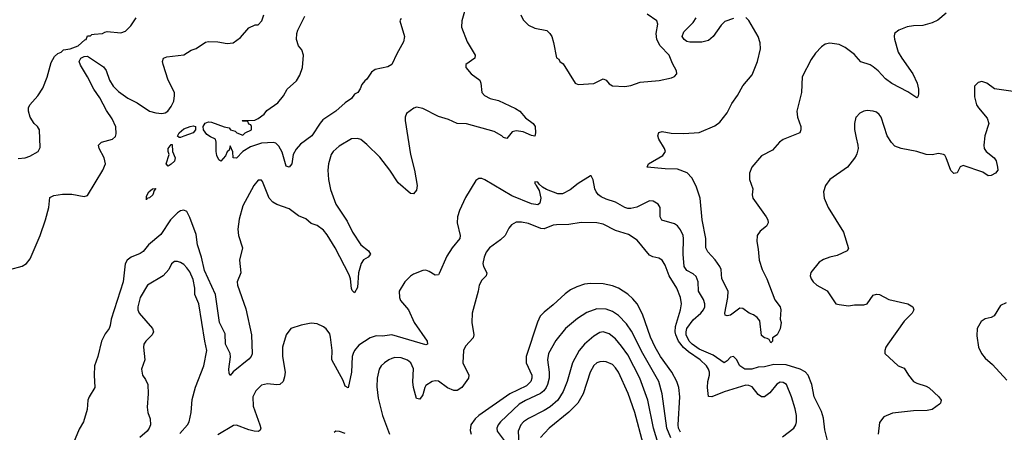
# Model space of a CAD drawing. Header units: inches. Extents: x 2057696 to 2160536, y 827480 to 1016834.
# Tile 297 of 422: x 2094614 to 2100954, y 971563 to 974218. Entities that reach past the tile are written whole.
import ezdxf

# ---------------------------------------------------------------- set-up
doc = ezdxf.new("R2010")
doc.units = ezdxf.units.IN
doc.header["$MEASUREMENT"] = 0
doc.layers.add('C0997', color=7, linetype='Continuous')
doc.layers.add('C1907', color=7, linetype='Continuous')

msp = doc.modelspace()

# ---------------------------------------------------------------- linework, layer by layer
at = {"layer": 'C0997', "color": 5}
for points, elevation in [([(2094550, 972610.2), (2094629.2, 972630.8), (2094657.3, 972650), (2094680.5, 972679.5), (2094745, 972830), (2094779.2, 972930), (2094800.5, 973010), (2094807.1, 973072.9), (2094833.4, 973086.6), (2094890, 973095.2), (2094950, 973095.5), (2095030, 973080.2), (2095050, 973087.7), (2095149.8, 973250), (2095165.7, 973290), (2095158, 973330), (2095125.6, 973390), (2095120.9, 973410), (2095141.2, 973430), (2095211.6, 973448.4), (2095230, 973466), (2095236, 973484), (2095232.1, 973527.9), (2095210, 973579.7), (2095173, 973633), (2095130, 973716.1), (2095091.6, 973770), (2095050.5, 973850.5), (2095004.8, 973924.8), (2094997.4, 973950), (2095007.3, 973970), (2095030, 973981.2), (2095050, 973982.7), (2095154.2, 973914.2), (2095170, 973890.5), (2095192.8, 973830), (2095216.3, 973790), (2095250, 973756), (2095310, 973712.6), (2095370, 973682.3), (2095450, 973630.2), (2095490, 973619), (2095530, 973614.6), (2095550, 973619.5), (2095567, 973630), (2095590, 973658.4), (2095607, 973693), (2095611.6, 973730), (2095609.8, 973750), (2095570.9, 973830), (2095536.9, 973930), (2095533.3, 973950), (2095539.3, 973970), (2095561.1, 973978.9), (2095670, 973992.7), (2095718.9, 974021.1), (2095750, 974032.7), (2095810, 974072.7), (2095830, 974077.1), (2095890, 974076.5), (2095950, 974064.2), (2095988.7, 974070), (2096036.5, 974103.5), (2096090, 974164.7), (2096130, 974184.7), (2096150, 974186), (2096172, 974210), (2096185.2, 974250)], 440), ([(2094604.5, 973324.5), (2094648.7, 973330), (2094679.6, 973340.4), (2094733.2, 973370), (2094744.8, 973395.2), (2094741.6, 973510), (2094729.5, 973530), (2094706, 973550), (2094680.5, 973590), (2094669.6, 973630), (2094671.6, 973650), (2094678.4, 973670), (2094731.6, 973728.4), (2094762.5, 973777.5), (2094791.5, 973848.5), (2094816.3, 973943.7), (2094838.9, 973981.1), (2094859.5, 974000.5), (2094882, 974010), (2094895.5, 974024.5), (2094939, 974030), (2094989.6, 974050), (2095032.3, 974087.7), (2095042, 974090), (2095050, 974114), (2095070, 974114), (2095078, 974122), (2095094, 974126), (2095148, 974130), (2095161.3, 974138.7), (2095178, 974142), (2095265.4, 974134.6), (2095295.1, 974144.9), (2095330, 974178.4), (2095363.5, 974230)], 460), ([(2097478.3, 974270), (2097460.3, 974210), (2097458.9, 974170), (2097496.1, 974076.1), (2097546.8, 973990), (2097544.7, 973970), (2097486.8, 973930), (2097486.8, 973910), (2097520.7, 973870), (2097576, 973830), (2097584, 973810), (2097590.5, 973750), (2097607.3, 973730), (2097642.8, 973710), (2097697.5, 973697.5), (2097807.5, 973647.5), (2097833.4, 973630), (2097870, 973586.8), (2097920.7, 973550), (2097932.4, 973530), (2097934.9, 973490), (2097930.5, 973469.5), (2097910, 973473.2), (2097856.1, 973496.1), (2097810, 973502.9), (2097784.2, 973495.8), (2097750, 973454), (2097730, 973459.3), (2097719.3, 973470), (2097670, 973497.7), (2097490, 973548.1), (2097429.9, 973549.9), (2097375, 973575), (2097310, 973594.8), (2097210, 973645.8), (2097170, 973654.5), (2097151.5, 973648.5), (2097105.5, 973614.5), (2097096.5, 973590), (2097096, 973570), (2097130.2, 973350.2), (2097156.5, 973250), (2097173.8, 973150), (2097170, 973121.2), (2097150, 973097), (2097130, 973099.5), (2097050, 973167.8), (2096996.8, 973250), (2096933.3, 973333.3), (2096850, 973414.5), (2096810, 973446.3), (2096790, 973454.3), (2096750, 973451.3), (2096670, 973405.1), (2096633, 973370), (2096620.5, 973350), (2096602, 973290), (2096598, 973250), (2096601.5, 973190), (2096614.7, 973125.3), (2096648.5, 973030), (2096722.2, 972922.2), (2096756.6, 972850), (2096810.2, 972770.2), (2096858.9, 972730), (2096871.8, 972710), (2096858.4, 972690), (2096828.4, 972671.6), (2096812.8, 972650), (2096796.3, 972590), (2096790, 972494), (2096770, 972461.2), (2096754.8, 972474.8), (2096750, 972488), (2096744.2, 972550), (2096736.4, 972576.4), (2096644.9, 972750), (2096594.1, 972834.1), (2096570, 972864), (2096530, 972893), (2096490, 972905.7), (2096457.4, 972937.4), (2096410, 972956.2), (2096350, 973000.7), (2096268.9, 973028.9), (2096243.6, 973043.6), (2096221.1, 973070), (2096176.9, 973176.9), (2096170, 973186), (2096150, 973184.5), (2096121.1, 973150), (2096050, 973019.5), (2096026.4, 972933.6), (2096018.6, 972870), (2096023.5, 972830), (2096048, 972750), (2096030.2, 972670), (2096036.8, 972590), (2096015.1, 972530), (2096016.1, 972510), (2096070, 972356.3), (2096107.4, 972190), (2096111.6, 972068.4), (2096104.9, 972050), (2096090, 972032.7), (2095988.3, 971951.7), (2095970, 971929.2), (2095963, 971943), (2095959.7, 971970), (2095972.1, 972047.9), (2095968.6, 972070), (2095939.2, 972130), (2095937.2, 972197.2), (2095900.3, 972270), (2095875.3, 972450), (2095803.7, 972603.7), (2095783.8, 972690), (2095758.1, 972770), (2095750, 972835.1), (2095710, 972945.1), (2095690, 972984.2), (2095670, 972993.3), (2095650, 972988.5), (2095630, 972975.8), (2095584.2, 972930), (2095523.6, 972836.4), (2095442.5, 972770), (2095410, 972726), (2095390, 972712.9), (2095332.2, 972690), (2095304.9, 972670), (2095292.1, 972647.9), (2095279.6, 972530), (2095203.8, 972290), (2095197.3, 972250), (2095189.3, 972230.7), (2095163.2, 972196.8), (2095141.7, 972150), (2095117.4, 972050), (2095096.1, 971990), (2095092.4, 971930), (2095098, 971850), (2095060.2, 971790), (2095052.6, 971770), (2095047.6, 971710), (2095024.6, 971630), (2094997.8, 971582.2), (2094950.2, 971470)], 440), ([(2097070, 974226), (2097062, 974210), (2097090.9, 974110.9), (2097084.7, 974075.3), (2097042, 973998), (2097010.7, 973929.3), (2096984.7, 973915.3), (2096903, 973897), (2096879.1, 973880.9), (2096850, 973835.3), (2096835.3, 973824.7), (2096818, 973802), (2096806.8, 973773.2), (2096790.6, 973749.4), (2096770, 973738), (2096751, 973710), (2096710, 973682.9), (2096650, 973628.5), (2096566.7, 973573.3), (2096548.1, 973551.9), (2096496, 973470), (2096423.1, 973416.9), (2096395.2, 973384.8), (2096375.5, 973350), (2096366, 973290), (2096350, 973269.2), (2096330, 973275.3), (2096304.7, 973364.7), (2096283.1, 973403.1), (2096262.6, 973422.6), (2096247.4, 973427.4), (2096170, 973423.7), (2096100.3, 973399.7), (2096050.6, 973370), (2096010, 973328), (2095988, 973330), (2095987.3, 973367.3), (2095970, 973406), (2095962, 973378), (2095950, 973368), (2095939.1, 973340.9), (2095908.4, 973308.4), (2095896.4, 973316.4), (2095883.7, 973343.7), (2095879.3, 973370), (2095879.6, 973430), (2095874.5, 973450), (2095843.2, 973463.2), (2095819.6, 973479.6), (2095798.4, 973510), (2095795.6, 973530), (2095808.2, 973551.8), (2095830, 973561.3), (2095850, 973559.3), (2095930, 973528.5), (2095962.8, 973522.8), (2095972, 973510), (2096001.4, 973501.4), (2096012, 973490), (2096050, 973474), (2096066, 973490), (2096106, 973510), (2096106, 973530), (2096102, 973542), (2096090, 973546), (2096082, 973562), (2096050, 973566), (2096046, 973570), (2096128.4, 973571.6), (2096150, 973582), (2096189.1, 973610.9), (2096206, 973634), (2096276.2, 973683.8), (2096311.8, 973728.2), (2096337.2, 973770), (2096396.3, 973823.7), (2096418.3, 973861.7), (2096435.1, 973910), (2096442, 973990), (2096430, 974024), (2096409.7, 974049.7), (2096396.9, 974090), (2096398.5, 974130), (2096404.2, 974150), (2096450, 974241.3)], 420), ([(2097841.1, 974250), (2097856.5, 974216.5), (2097890, 974182.4), (2097930, 974163.8), (2098008.1, 974148.1), (2098028.6, 974128.6), (2098040.5, 974110), (2098051.9, 974071.9), (2098070, 973972), (2098084.7, 973964.7), (2098092, 973950), (2098113.7, 973933.7), (2098191, 973810), (2098210, 973801.6), (2098310, 973808.2), (2098370, 973838), (2098390, 973828), (2098410, 973804.4), (2098430, 973792.4), (2098510, 973789.1), (2098550, 973794), (2098610, 973815.6), (2098732.4, 973827.6), (2098810, 973844.9), (2098830, 973853.4), (2098844.5, 973870), (2098843.6, 973890), (2098817.2, 973937.2), (2098795.1, 973990), (2098738.7, 974050), (2098716.8, 974090), (2098711.8, 974130), (2098723, 974190), (2098715.6, 974210), (2098654.6, 974254.6)], 460), ([(2100000, 973981.7), (2099990, 973993.5), (2099930, 974039.7), (2099890, 974057.7), (2099830, 974066), (2099800.3, 974059.7), (2099776, 974044), (2099737.2, 974002.8), (2099710, 973962), (2099651.7, 973850), (2099649.1, 973750), (2099617.7, 973630), (2099622, 973590), (2099643.6, 973530), (2099643.7, 973510), (2099636.3, 973490), (2099530, 973447.1), (2099505.7, 973430), (2099461.6, 973378.4), (2099390, 973341.4), (2099329, 973270), (2099314.3, 973230), (2099312.7, 973190), (2099335.3, 973130), (2099330.4, 973090), (2099334, 973070), (2099420.4, 972950), (2099430.6, 972930), (2099433.4, 972910), (2099422, 972890), (2099382, 972858), (2099362.6, 972830), (2099359.6, 972790), (2099370, 972742), (2099374.6, 972670), (2099394.9, 972610), (2099424.9, 972550), (2099475.9, 972415.9), (2099510.8, 972370), (2099516, 972350), (2099511.3, 972290), (2099518, 972270), (2099511.1, 972228.9), (2099492, 972190), (2099462, 972170), (2099462, 972150), (2099450, 972138), (2099439.3, 972159.3), (2099427.2, 972167.2), (2099410, 972169.6), (2099390, 972185.6), (2099379, 972279), (2099362, 972302), (2099338, 972318), (2099312, 972330), (2099270, 972358.7), (2099250, 972361.3), (2099190, 972317.4), (2099170, 972311.8), (2099157.2, 972317.2), (2099155.1, 972330), (2099174.4, 972430), (2099174.8, 972470), (2099135, 972550), (2099130.6, 972610), (2099122.2, 972630), (2099091.9, 972671.9), (2099044, 972724), (2099032.6, 972750), (2099031.8, 972810), (2099009, 972930), (2098994.8, 973070), (2098970, 973147.6), (2098941.1, 973201.1), (2098912.4, 973232.4), (2098850, 973256.4), (2098770, 973258.2), (2098655.3, 973270), (2098662.9, 973290), (2098755.7, 973344.3), (2098773.3, 973370), (2098766, 973390), (2098729.6, 973450), (2098723.6, 973470), (2098730, 973492.7), (2098750, 973498.7), (2098808.9, 973488.9), (2098890, 973485.2), (2098990, 973492.6), (2099090, 973534.7), (2099122.3, 973557.7), (2099170, 973618), (2099200.4, 973679.6), (2099236, 973730), (2099270, 973792), (2099330, 973862.4), (2099365, 973950), (2099384.8, 974030), (2099382, 974070), (2099369.7, 974110), (2099310, 974214), (2099290, 974231.3)], 440), ([(2099210, 974226.6), (2099154, 974206), (2099130, 974183.5), (2099080.2, 974110), (2099050, 974084.8), (2099006.8, 974073.2), (2098930, 974074.2), (2098910, 974078.7), (2098891.5, 974090), (2098879.8, 974110), (2098890, 974139.5), (2098950, 974199.6), (2098969, 974230)], 440), ([(2100000, 973591.7), (2099998.4, 973590), (2099988.5, 973550), (2099988.7, 973511.3), (2100000, 973458.4)], 460), ([(2100000, 973344.9), (2099990, 973326), (2099944.9, 973270), (2099830, 973189.3), (2099803, 973150), (2099790.4, 973110), (2099794, 973070), (2099818.9, 973010), (2099917.6, 972850), (2099950, 972746), (2099942, 972730), (2099878.8, 972701.2), (2099830, 972689.5), (2099790, 972674), (2099762.3, 972657.7), (2099708.4, 972591.6), (2099704.4, 972570), (2099710, 972551.3), (2099723.8, 972530), (2099747.7, 972510), (2099813.4, 972473.4), (2099870, 972390.4), (2099890, 972384.4), (2099950, 972377.6), (2099990, 972382.6), (2100000, 972382.6)], 460), ([(2099815.6, 971510), (2099798.3, 971578.3), (2099790, 971653.6), (2099775.8, 971695.8), (2099730.4, 971790), (2099715, 971870), (2099690.8, 971930.8), (2099671.6, 971951.6), (2099638.9, 971970), (2099550, 971997.8), (2099470, 971998.2), (2099410, 971985), (2099370, 971982.2), (2099327.7, 971970), (2099283.6, 971970), (2099250.7, 971990), (2099230, 972032), (2099210.8, 972050.8), (2099190, 972046), (2099170, 972022.9), (2099150, 972009.7), (2099079, 972059), (2098990, 972098.7), (2098943.4, 972130), (2098925.7, 972150), (2098906.1, 972190), (2098904.8, 972210), (2098909.9, 972230), (2098950, 972287.5), (2099000.9, 972330), (2099017.8, 972350), (2099025.8, 972370), (2099025.8, 972390), (2099017.3, 972417.3), (2098985.5, 972470), (2098982.9, 972530), (2098970, 972566), (2098950, 972583.1), (2098910, 972603.2), (2098892.8, 972630), (2098885.1, 972710), (2098889.2, 972809.2), (2098885.7, 972830), (2098870, 972866.3), (2098850.5, 972890.5), (2098830, 972905.3), (2098748, 972928), (2098737.7, 972950), (2098738, 973010), (2098725.1, 973030), (2098693.2, 973050), (2098670, 973052.4), (2098587.6, 973012.4), (2098550, 973003.2), (2098530, 973003.4), (2098509.6, 973010), (2098450, 973044.6), (2098390, 973062.4), (2098358.4, 973078.4), (2098341.1, 973090), (2098326.2, 973110), (2098318, 973130), (2098307.3, 973187.3), (2098292.9, 973212.9), (2098290, 973214), (2098210, 973164), (2098157.6, 973122.4), (2098110, 973096.5), (2098078, 973098), (2098005.3, 973125.3), (2097980.1, 973140.1), (2097958.6, 973158.6), (2097950, 973172.7), (2097930, 973174), (2097930, 973164.7), (2097938, 973158), (2097938.8, 973150), (2097959, 973119), (2097970.3, 973070.3), (2097963, 973037), (2097950, 973027), (2097910, 973033.4), (2097783.9, 973083.9), (2097610, 973188.3), (2097590, 973195.6), (2097570, 973195.1), (2097550, 973182.7), (2097485.3, 973074.7), (2097446, 972990), (2097433.1, 972950), (2097431.4, 972910), (2097450.2, 972830), (2097448, 972810), (2097398.2, 972750), (2097363.6, 972696.4), (2097315.9, 972584.1), (2097310, 972577), (2097290, 972573.6), (2097250, 972598.4), (2097230, 972605.6), (2097210, 972602.9), (2097150, 972579.6), (2097130, 972567.3), (2097093, 972530), (2097058, 972470), (2097059.3, 972430), (2097064.9, 972410), (2097117.3, 972350), (2097153.4, 972270), (2097237.6, 972150), (2097238.8, 972130), (2097230, 972125.6), (2097010, 972190.6), (2096950, 972182.3), (2096910, 972183.1), (2096870, 972170.8), (2096797.2, 972122.8), (2096770.2, 972090), (2096760.6, 972070), (2096755.2, 972050), (2096750.8, 971949.2), (2096730, 971849), (2096710, 971859.3), (2096696.9, 971896.9), (2096623.4, 972030), (2096626.9, 972090), (2096615.7, 972175.7), (2096610, 972196), (2096588.1, 972228.1), (2096570, 972242), (2096530, 972260.7), (2096490, 972265.1), (2096427, 972253), (2096360.7, 972230), (2096330.3, 972189.7), (2096305.4, 972110), (2096306.4, 972050), (2096323.5, 971950), (2096320, 971920), (2096310.1, 971889.9), (2096288.7, 971871.3), (2096270, 971868.6), (2096210, 971874), (2096170, 971865.6), (2096134.4, 971830), (2096115.6, 971790), (2096116.6, 971730), (2096159.7, 971610), (2096165.7, 971590), (2096163.4, 971576.6), (2096151.2, 971568.8), (2096124, 971570), (2096090, 971577.5), (2096010, 971608.7), (2095990, 971606.4), (2095890, 971545.3)], 460), ([(2099526.1, 971533.9), (2099598, 971590), (2099611.2, 971610), (2099616.9, 971630), (2099616.4, 971670), (2099607, 971713), (2099583.5, 971790), (2099550.9, 971870), (2099530, 971883.5), (2099510, 971884.8), (2099490, 971872.6), (2099444.2, 971815.8), (2099410, 971791.8), (2099390, 971791.8), (2099370, 971806.4), (2099330, 971855), (2099310, 971864.7), (2099290, 971865.9), (2099150, 971823.2), (2099070, 971790.6), (2099050, 971793.3), (2099042.2, 971850), (2099045.5, 971890), (2099055.4, 971930), (2099055.8, 971950), (2099049.4, 971970), (2099036.4, 971990), (2098996.2, 972030), (2098920.7, 972080.7), (2098888.7, 972108.7), (2098856.4, 972150), (2098838.1, 972190), (2098834.4, 972210), (2098836.7, 972243.3), (2098869.2, 972350), (2098875.9, 972390), (2098868.1, 972430), (2098846.2, 972490), (2098796.1, 972570), (2098770, 972638.4), (2098751.3, 972671.3), (2098730, 972683.5), (2098690, 972691.4), (2098670, 972703.4), (2098590, 972799.2), (2098535, 972835), (2098450, 972861), (2098370, 972902.4), (2098330, 972909.8), (2098230, 972912.8), (2098150, 972900.2), (2098070, 972898.4), (2098050, 972895.5), (2097990, 972872.3), (2097970, 972873.7), (2097890, 972906), (2097845.4, 972914.6), (2097810, 972915.1), (2097781.6, 972898.4), (2097764, 972876), (2097740.3, 972830), (2097710, 972801.3), (2097639.3, 972750), (2097618.2, 972721.8), (2097604.6, 972690), (2097597, 972650), (2097601.3, 972630), (2097622.6, 972590), (2097617.6, 972570), (2097590, 972542.4), (2097572.9, 972510), (2097566.3, 972470), (2097526.9, 972330), (2097524.9, 972270), (2097538.6, 972190), (2097534.4, 972170), (2097484, 972116), (2097471.3, 972088.7), (2097468.4, 972010), (2097505.8, 971930), (2097503.2, 971910), (2097460.2, 971850), (2097430, 971832.5), (2097410, 971831.1), (2097369, 971849), (2097310, 971892.1), (2097290, 971893.5), (2097270, 971888.7), (2097230, 971863), (2097222.2, 971850), (2097210, 971803.7), (2097190, 971775.1), (2097170, 971781.2), (2097150.7, 971850.7), (2097146.4, 971886.4), (2097150, 971972), (2097131.6, 972010), (2097110, 972027.7), (2097070, 972042.9), (2097030, 972043.5), (2097010, 972037.8), (2096990, 972029.8), (2096963.7, 972010), (2096942.3, 971990), (2096929.2, 971970), (2096915.5, 971910), (2096914.5, 971854.5), (2096922.7, 971782.7), (2096950.4, 971670), (2096994.3, 971550)], 480), ([(2095644.9, 971555.1), (2095695.1, 971610), (2095706, 971630), (2095717.7, 971690), (2095725.3, 971774.7), (2095746.3, 971853.7), (2095800.4, 971990), (2095819.3, 972090), (2095805.6, 972150), (2095766.8, 972390), (2095742, 972450), (2095741.7, 972490), (2095730, 972547), (2095710, 972594.7), (2095690, 972621.6), (2095670, 972642.9), (2095650, 972656.2), (2095630, 972662), (2095610, 972660.9), (2095592.4, 972647.6), (2095574.9, 972610), (2095537.1, 972570), (2095437, 972510), (2095390.2, 972430), (2095374.3, 972370), (2095375.6, 972350), (2095384.2, 972330), (2095470, 972230.4), (2095475.6, 972210), (2095467.2, 972190), (2095425.3, 972150), (2095413.7, 972130), (2095411.8, 972110), (2095420.3, 972030), (2095398, 971970), (2095404, 971930), (2095423.4, 971903.4), (2095438, 971870), (2095442, 971810), (2095435.2, 971724.8), (2095439.3, 971690), (2095454.4, 971650), (2095455.8, 971610), (2095448.4, 971590), (2095434, 971570), (2095388, 971530)], 460), ([(2098870, 971562.5), (2098857, 971590), (2098853.1, 971610), (2098863.8, 971790), (2098857.8, 971850), (2098846.1, 971890), (2098812.2, 971950), (2098741.2, 972050), (2098704.8, 972110), (2098675, 972175), (2098623.4, 972323.4), (2098590, 972388.4), (2098562.6, 972422.6), (2098530, 972451.8), (2098470, 972489.8), (2098430, 972505), (2098370, 972517.3), (2098290, 972520.3), (2098250, 972515.3), (2098201.2, 972498.8), (2098160.8, 972479.2), (2098126.2, 972453.8), (2098050, 972382.7), (2097990, 972336.4), (2097965.2, 972310), (2097947.5, 972272.5), (2097874.3, 972050), (2097876.1, 972010), (2097910.6, 971930), (2097911.1, 971910), (2097905.4, 971890), (2097878.1, 971861.9), (2097769.1, 971810.9), (2097570, 971671.7), (2097545.8, 971650), (2097519.7, 971610), (2097514.5, 971574.5), (2097520.8, 971550)], 520), ([(2098807, 971527), (2098781.7, 971590), (2098750.8, 971810.8), (2098729.9, 971890), (2098627.4, 972070), (2098553.4, 972213.4), (2098521.2, 972261.2), (2098470, 972314.2), (2098430, 972340.6), (2098390, 972355), (2098330, 972356.3), (2098266.7, 972333.3), (2098205.2, 972294.8), (2098128.4, 972231.6), (2098065.5, 972154.5), (2098018.6, 972070), (2098012.6, 972030), (2098022.8, 971950), (2098022.5, 971910), (2098013.1, 971870), (2098003.5, 971850), (2097988.6, 971830), (2097967.3, 971812.7), (2097870, 971767), (2097830, 971743.2), (2097710.2, 971630), (2097695.2, 971610), (2097686.7, 971590), (2097688.4, 971570), (2097733.1, 971510)], 540), ([(2098724.5, 971490), (2098696, 971590), (2098658.8, 971770), (2098607.7, 971910), (2098530, 972060.2), (2098490, 972117.3), (2098450, 972164.5), (2098410, 972195.7), (2098370, 972209), (2098350, 972205.5), (2098310, 972181.2), (2098250, 972129.8), (2098216.3, 972090), (2098174, 972010), (2098138.3, 971890), (2098114, 971826), (2098080.1, 971770), (2098030, 971726.7), (2097990, 971702), (2097890, 971652.5), (2097858.9, 971630), (2097840.5, 971610), (2097823.9, 971570), (2097830.6, 971450)], 560), ([(2098629.1, 971489.1), (2098574.8, 971690), (2098531.5, 971811.5), (2098469.4, 971949.4), (2098450, 971978.5), (2098430, 971998.7), (2098390, 972016.5), (2098370, 972019.3), (2098350, 972016.2), (2098330, 972008.8), (2098310, 971992.9), (2098287.3, 971950), (2098242.7, 971810), (2098208.7, 971750), (2098150, 971691.9), (2098023.5, 971590), (2097966.7, 971530)], 580), ([(2096710, 971555.7), (2096672.4, 971567.6), (2096650.5, 971569.5), (2096639.1, 971560.9)], 480)]:
    msp.add_lwpolyline(points, dxfattribs=dict(at, elevation=elevation))
at = {"layer": 'C0997', "color": 5, "elevation": 420}
for points in [[(2095650, 973460.5), (2095641, 973461), (2095629.4, 973469.4), (2095641.3, 973490), (2095670, 973515.2), (2095711.8, 973531.8), (2095730, 973534.9), (2095746, 973530), (2095746.8, 973510), (2095731, 973490), (2095670, 973467.8)], [(2095570, 973276), (2095558, 973290), (2095577.2, 973350), (2095569.4, 973370), (2095569.4, 973390), (2095590, 973414.8), (2095594.8, 973414.8), (2095597.3, 973370), (2095615.8, 973330), (2095611.5, 973308.5), (2095590, 973287.8)], [(2095430, 973058), (2095430, 973082), (2095445.1, 973110), (2095470, 973130.4), (2095490, 973132), (2095480.5, 973119.5), (2095472, 973090), (2095450, 973072.7), (2095433.2, 973066.8)]]:
    msp.add_lwpolyline(points, close=True, dxfattribs=at)
at = {"layer": 'C1907', "color": 5}
for points, elevation in [([(2100579.4, 974260.6), (2100525.2, 974214.8), (2100490, 974197.4), (2100430, 974179.8), (2100370, 974179.3), (2100328.4, 974171.6), (2100274.8, 974150), (2100247.7, 974130), (2100243.8, 974110), (2100246.2, 974093.8), (2100271.6, 974010), (2100293.8, 973970), (2100366, 973870), (2100393.7, 973810), (2100401.6, 973770), (2100402, 973738), (2100398, 973722), (2100390, 973715.3), (2100333.5, 973753.5), (2100230, 973807.3), (2100190, 973838), (2100142.4, 973890), (2100110, 973915.7), (2100090, 973927.2), (2100030, 973946.2), (2100000, 973981.7)], 440), ([(2101010, 973756), (2100890, 973773.2), (2100842, 973810), (2100810, 973821.2), (2100785.2, 973814.8), (2100762.8, 973790), (2100762.5, 973722.5), (2100776, 973670), (2100786.8, 973650), (2100843.4, 973583.4), (2100854.8, 973550), (2100828.2, 973470), (2100821.3, 973410), (2100825.3, 973390), (2100837.1, 973370), (2100888.5, 973328.5), (2100900.7, 973310), (2100911, 973270), (2100911.3, 973250), (2100898, 973230), (2100870, 973216), (2100850, 973212.3), (2100816.3, 973236.3), (2100690, 973280.5), (2100669.1, 973270.9), (2100650, 973233.2), (2100630, 973229), (2100610, 973246.6), (2100579.6, 973330), (2100570, 973346), (2100562, 973350), (2100530, 973356.2), (2100490, 973347.6), (2100450.4, 973349.6), (2100390.9, 973370.9), (2100289.2, 973389.2), (2100250, 973403.5), (2100227.3, 973427.3), (2100199.8, 973470), (2100161.3, 973590), (2100148.6, 973608.6), (2100130, 973622.4), (2100110, 973629.7), (2100070, 973633.3), (2100050, 973629.6), (2100023.8, 973616.2), (2100000, 973591.7)], 460), ([(2100000, 973458.4), (2100010.4, 973409.6), (2100012.4, 973390), (2100005.2, 973354.8), (2100000, 973344.9)], 460), ([(2100000, 972382.6), (2100050, 972382.3), (2100070, 972390.4), (2100110, 972444.9), (2100130, 972452.7), (2100150, 972448.9), (2100210, 972417), (2100332, 972390), (2100364.7, 972370), (2100370.8, 972350), (2100360.7, 972330), (2100310, 972277), (2100204, 972130), (2100191, 972110), (2100184.7, 972090), (2100184.7, 972070), (2100270, 971990.7), (2100310, 971974.8), (2100337.1, 971930), (2100370, 971890.4), (2100390, 971878.7), (2100450, 971860.3), (2100470, 971848.5), (2100533, 971790), (2100547.3, 971770), (2100542.8, 971750), (2100536.7, 971743.3), (2100490, 971709.6), (2100457.7, 971702.3), (2100370, 971701), (2100234.6, 971685.4), (2100178.4, 971661.6), (2100150, 971625.2), (2100142.4, 971550)], 460), ([(2100965.1, 972394.9), (2100930, 972378), (2100887.9, 972312.1), (2100870, 972301.2), (2100830, 972293.2), (2100804.1, 972275.9), (2100779.1, 972230), (2100776.8, 972183.2), (2100788.2, 972110), (2100808, 972070), (2100830, 972040.7), (2100879, 971999), (2100970, 971898.8)], 480)]:
    msp.add_lwpolyline(points, dxfattribs=dict(at, elevation=elevation))

doc.saveas('drawing.dxf')
